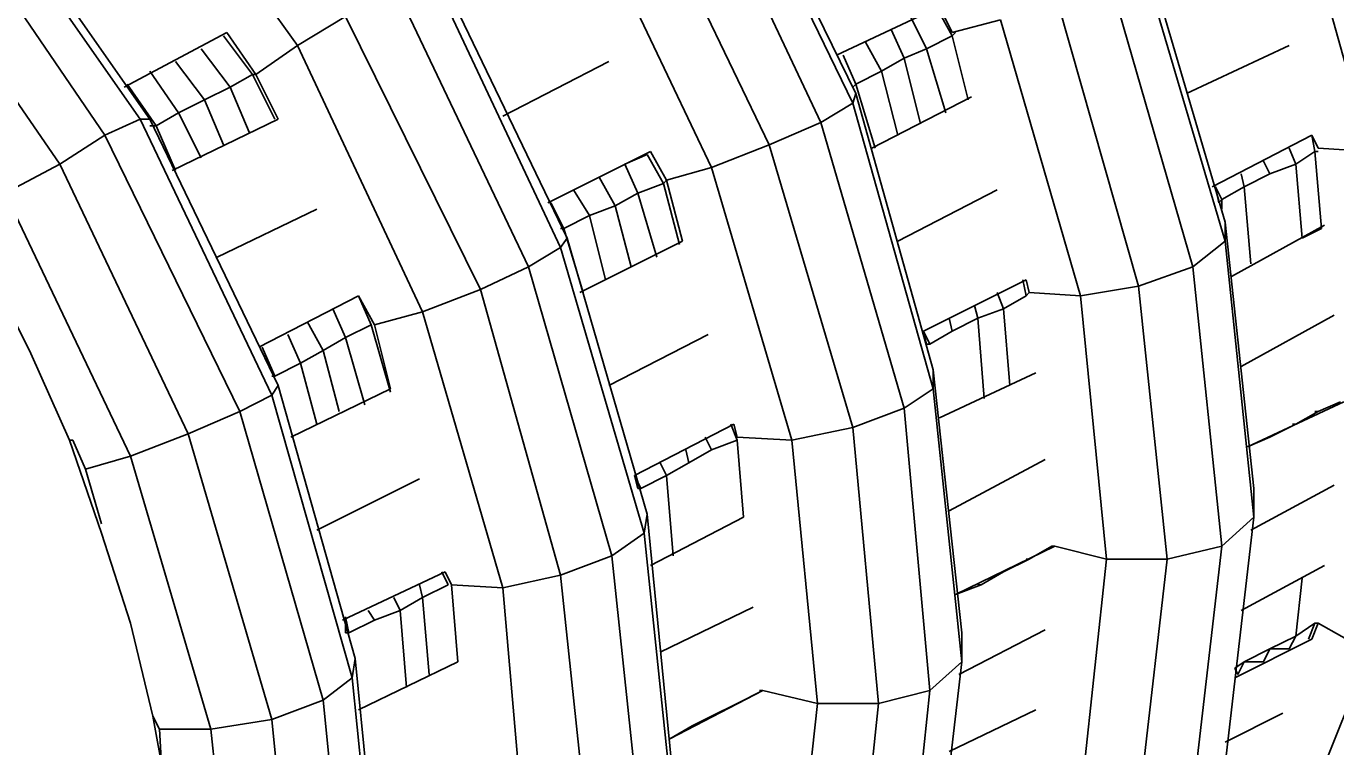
# Model space of a CAD drawing. Extents: x 636183 to 639890, y 299162 to 300538.
# Drawn here: x 636671.62 to 636685.89, y 299614.02 to 299621.88 of the extents above; entities that cross this region are included whole.
import ezdxf

# ---------------------------------------------------------------- set-up
doc = ezdxf.new("R2010")
doc.units = 0
doc.layers.add('Default', color=7, linetype='Continuous')

msp = doc.modelspace()

# ---------------------------------------------------------------- linework, layer by layer
at = {"layer": 'Default'}
for p, q in [((636674.578, 299621.666), (636672.759, 299624.22)), ((636680.629, 299621.037), (636679.195, 299624.01)), ((636679.265, 299624.01), (636680.664, 299621.142)), ((636680.28, 299620.827), (636678.845, 299623.87)), ((636671.011, 299623.52), (636672.864, 299620.862)), ((636679.72, 299620.582), (636678.286, 299623.555)), ((636685.421, 299623.52), (636686.261, 299620.512)), ((636670.626, 299623.415), (636672.48, 299620.687)), ((636672.969, 299620.862), (636671.185, 299623.415)), ((636677.726, 299623.205), (636679.09, 299620.337)), ((636671.99, 299620.372), (636670.136, 299623.065)), ((636684.687, 299619.742), (636683.812, 299622.716)), ((636683.777, 299622.611), (636684.687, 299619.533)), ((636677.446, 299619.463), (636676.047, 299622.436)), ((636677.516, 299619.568), (636676.152, 299622.401)), ((636683.427, 299622.401), (636684.337, 299619.253)), ((636675.663, 299622.261), (636677.097, 299619.253)), ((636681.574, 299622.086), (636680.454, 299621.561)), ((636681.714, 299621.771), (636681.539, 299622.086)), ((636681.714, 299621.806), (636681.574, 299622.086)), ((636683.742, 299619.043), (636682.868, 299622.121)), ((636674.578, 299621.666), (636675.103, 299621.981)), ((636675.103, 299621.981), (636676.572, 299619.008)), ((636681.259, 299621.981), (636681.434, 299621.631)), ((636682.238, 299621.946), (636681.714, 299621.806)), ((636682.238, 299621.946), (636683.113, 299618.938)), ((636672.689, 299621.212), (636673.809, 299621.806)), ((636673.809, 299621.806), (636674.124, 299621.351)), ((636681.189, 299621.526), (636681.049, 299621.841)), ((636681.749, 299621.806), (636681.714, 299621.771)), ((636681.714, 299621.771), (636681.749, 299621.806)), ((636674.089, 299621.351), (636673.774, 299621.771)), ((636674.124, 299621.351), (636674.578, 299621.666)), ((636675.942, 299618.763), (636674.578, 299621.666)), ((636680.769, 299621.701), (636680.944, 299621.386)), ((636681.434, 299621.631), (636681.714, 299621.771)), ((636681.888, 299621.072), (636681.714, 299621.771)), ((636685.386, 299621.666), (636684.267, 299621.142)), ((636673.529, 299621.631), (636673.844, 299621.212)), ((636680.664, 299621.246), (636680.524, 299621.561)), ((636680.944, 299621.386), (636681.189, 299621.526)), ((636681.189, 299621.526), (636681.434, 299621.631)), ((636681.189, 299621.526), (636681.364, 299620.827)), ((636681.434, 299621.631), (636681.644, 299620.932)), ((636672.969, 299621.386), (636673.284, 299620.932)), ((636673.564, 299621.072), (636673.249, 299621.491)), ((636677.971, 299621.491), (636676.817, 299620.897)), ((636680.944, 299621.386), (636680.664, 299621.246)), ((636681.119, 299620.687), (636680.944, 299621.386)), ((636673.039, 299620.792), (636672.724, 299621.246)), ((636673.844, 299621.212), (636674.089, 299621.351)), ((636674.124, 299621.351), (636674.089, 299621.351)), ((636674.089, 299621.351), (636674.124, 299621.351)), ((636674.333, 299620.862), (636674.089, 299621.351)), ((636674.124, 299621.351), (636674.368, 299620.862)), ((636680.629, 299621.212), (636680.664, 299621.246)), ((636680.664, 299621.246), (636680.874, 299620.547)), ((636673.844, 299621.212), (636673.564, 299621.072)), ((636674.054, 299620.722), (636673.844, 299621.212)), ((636680.664, 299621.142), (636680.629, 299621.037)), ((636680.664, 299621.142), (636681.504, 299618.133)), ((636680.839, 299620.547), (636681.923, 299621.107)), ((636673.284, 299620.932), (636673.564, 299621.072)), ((636673.564, 299621.072), (636673.774, 299620.582)), ((636680.28, 299620.827), (636680.629, 299621.037)), ((636681.504, 299617.924), (636680.629, 299621.037)), ((636672.48, 299620.687), (636672.864, 299620.862)), ((636672.864, 299620.862), (636674.298, 299617.854)), ((636672.864, 299620.862), (636672.969, 299620.862)), ((636674.368, 299617.959), (636672.969, 299620.862)), ((636673.284, 299620.932), (636673.039, 299620.792)), ((636674.368, 299620.862), (636673.214, 299620.302)), ((636673.529, 299620.442), (636673.284, 299620.932)), ((636679.72, 299620.582), (636680.28, 299620.827)), ((636681.189, 299617.714), (636680.28, 299620.827)), ((636671.99, 299620.372), (636672.48, 299620.687)), ((636672.48, 299620.687), (636673.949, 299617.679)), ((636672.969, 299620.792), (636673.039, 299620.792)), ((636673.039, 299620.792), (636673.249, 299620.302)), ((636684.547, 299620.127), (636685.631, 299620.687)), ((636685.701, 299620.547), (636685.631, 299620.687)), ((636685.631, 299620.687), (636685.666, 299620.512)), ((636685.666, 299620.512), (636685.631, 299620.687)), ((636677.306, 299619.952), (636678.426, 299620.512)), ((636678.426, 299620.512), (636678.601, 299620.197)), ((636679.09, 299620.337), (636679.72, 299620.582)), ((636680.629, 299617.504), (636679.72, 299620.582)), ((636685.456, 299620.372), (636685.386, 299620.547)), ((636685.456, 299620.372), (636685.666, 299620.512)), ((636685.666, 299620.512), (636685.736, 299619.673)), ((636685.701, 299620.512), (636685.666, 299620.512)), ((636685.666, 299620.512), (636685.701, 299620.512)), ((636686.261, 299620.512), (636685.701, 299620.547)), ((636671.395, 299620.057), (636671.99, 299620.372)), ((636673.389, 299617.434), (636671.99, 299620.372)), ((636678.391, 299620.477), (636678.146, 299620.372)), ((636678.146, 299620.372), (636678.286, 299620.057)), ((636678.566, 299620.162), (636678.391, 299620.477)), ((636685.106, 299620.407), (636685.176, 299620.267)), ((636685.176, 299620.267), (636685.456, 299620.372)), ((636685.526, 299619.568), (636685.456, 299620.372)), ((636678.041, 299619.917), (636677.866, 299620.232)), ((636679.09, 299620.337), (636678.601, 299620.197)), ((636679.09, 299620.337), (636679.965, 299617.364)), ((636684.862, 299620.267), (636684.896, 299620.127)), ((636684.896, 299620.127), (636685.176, 299620.267)), ((636677.586, 299620.092), (636677.761, 299619.812)), ((636678.286, 299620.057), (636678.566, 299620.162)), ((636678.601, 299620.197), (636678.566, 299620.162)), ((636678.566, 299620.162), (636678.601, 299620.197)), ((636678.741, 299619.498), (636678.566, 299620.162)), ((636678.775, 299619.533), (636678.601, 299620.197)), ((636681.119, 299619.533), (636682.203, 299620.092)), ((636684.582, 299620.127), (636684.617, 299619.952)), ((636684.652, 299619.987), (636684.582, 299620.127)), ((636684.896, 299620.127), (636684.652, 299619.987)), ((636684.896, 299620.127), (636684.966, 299619.288)), ((636671.395, 299620.057), (636672.759, 299617.189)), ((636677.341, 299619.952), (636677.481, 299619.673)), ((636678.041, 299619.917), (636678.286, 299620.057)), ((636678.286, 299620.057), (636678.496, 299619.358)), ((636684.617, 299619.952), (636684.652, 299619.987)), ((636684.652, 299619.987), (636684.652, 299619.882)), ((636673.704, 299619.358), (636674.788, 299619.882)), ((636677.481, 299619.673), (636677.761, 299619.812)), ((636677.761, 299619.812), (636678.041, 299619.917)), ((636677.761, 299619.812), (636677.936, 299619.113)), ((636678.216, 299619.253), (636678.041, 299619.917)), ((636677.481, 299619.673), (636677.446, 299619.673)), ((636677.691, 299618.973), (636677.481, 299619.673)), ((636685.001, 299616.839), (636684.687, 299619.742)), ((636684.687, 299619.533), (636684.687, 299619.742)), ((636684.757, 299619.148), (636685.771, 299619.707)), ((636685.736, 299619.673), (636685.526, 299619.568)), ((636677.516, 299619.568), (636677.446, 299619.463)), ((636677.446, 299619.463), (636677.516, 299619.568)), ((636678.391, 299616.56), (636677.516, 299619.568)), ((636678.775, 299619.533), (636677.656, 299618.973)), ((636684.337, 299619.253), (636684.687, 299619.533)), ((636684.687, 299619.533), (636685.001, 299616.525)), ((636677.097, 299619.253), (636677.446, 299619.463)), ((636678.356, 299616.35), (636677.446, 299619.463)), ((636671.185, 299619.288), (636671.675, 299618.308)), ((636676.572, 299619.008), (636677.097, 299619.253)), ((636677.097, 299619.253), (636678.006, 299616.105)), ((636684.337, 299619.253), (636683.742, 299619.043)), ((636684.337, 299619.253), (636684.652, 299616.21)), ((636681.399, 299618.553), (636682.518, 299619.113)), ((636682.518, 299618.938), (636682.483, 299619.113)), ((636682.553, 299618.973), (636682.518, 299619.113)), ((636675.243, 299618.938), (636674.158, 299618.378)), ((636675.243, 299618.938), (636675.418, 299618.623)), ((636675.383, 299618.623), (636675.243, 299618.938)), ((636676.572, 299619.008), (636675.942, 299618.763)), ((636676.572, 299619.008), (636677.446, 299615.895)), ((636682.203, 299618.973), (636682.273, 299618.798)), ((636682.273, 299618.798), (636682.518, 299618.938)), ((636682.553, 299618.973), (636682.518, 299618.938)), ((636682.518, 299618.938), (636682.553, 299618.973)), ((636683.113, 299618.938), (636682.553, 299618.973)), ((636683.113, 299618.938), (636683.742, 299619.043)), ((636683.113, 299618.938), (636683.393, 299616.07)), ((636684.057, 299616.07), (636683.742, 299619.043)), ((636674.963, 299618.798), (636675.103, 299618.483)), ((636681.958, 299618.833), (636681.993, 299618.693)), ((636681.993, 299618.693), (636682.273, 299618.798)), ((636682.273, 299618.798), (636682.343, 299617.959)), ((636674.858, 299618.343), (636674.683, 299618.658)), ((636675.418, 299618.623), (636675.942, 299618.763)), ((636675.942, 299618.763), (636676.817, 299615.755)), ((636681.679, 299618.693), (636681.714, 299618.553)), ((636681.714, 299618.553), (636681.679, 299618.693)), ((636681.993, 299618.693), (636681.714, 299618.553)), ((636682.063, 299617.819), (636681.993, 299618.693)), ((636685.876, 299618.728), (636684.862, 299618.169)), ((636674.473, 299618.518), (636674.613, 299618.203)), ((636675.103, 299618.483), (636675.383, 299618.623)), ((636675.593, 299617.889), (636675.383, 299618.623)), ((636675.383, 299618.623), (636675.383, 299618.623)), ((636675.593, 299617.924), (636675.418, 299618.623)), ((636677.971, 299617.959), (636679.055, 299618.518)), ((636681.399, 299618.553), (636681.434, 299618.413)), ((636681.469, 299618.413), (636681.399, 299618.553)), ((636681.714, 299618.553), (636681.469, 299618.413)), ((636674.333, 299618.064), (636674.194, 299618.378)), ((636674.858, 299618.343), (636675.103, 299618.483)), ((636675.103, 299618.483), (636675.313, 299617.749)), ((636681.434, 299618.413), (636681.469, 299618.413)), ((636671.675, 299618.308), (636672.095, 299617.364)), ((636674.613, 299618.203), (636674.858, 299618.343)), ((636674.858, 299618.343), (636675.033, 299617.679)), ((636674.613, 299618.203), (636674.333, 299618.064)), ((636674.788, 299617.539), (636674.613, 299618.203)), ((636681.504, 299618.133), (636681.819, 299615.265)), ((636681.504, 299618.133), (636681.504, 299617.924)), ((636682.623, 299618.099), (636681.574, 299617.609)), ((636674.298, 299618.064), (636674.333, 299618.064)), ((636674.298, 299617.854), (636674.368, 299617.959)), ((636675.208, 299614.986), (636674.368, 299617.959)), ((636673.949, 299617.679), (636674.298, 299617.854)), ((636674.298, 299617.854), (636675.173, 299614.776)), ((636674.508, 299617.399), (636675.593, 299617.924)), ((636681.189, 299617.714), (636681.504, 299617.924)), ((636681.819, 299614.951), (636681.504, 299617.924)), ((636673.389, 299617.434), (636673.949, 299617.679)), ((636673.949, 299617.679), (636674.858, 299614.531)), ((636680.629, 299617.504), (636681.189, 299617.714)), ((636681.469, 299614.636), (636681.189, 299617.714)), ((636684.931, 299617.294), (636685.981, 299617.784)), ((636685.456, 299617.539), (636685.701, 299617.679)), ((636685.701, 299617.679), (636685.666, 299617.679)), ((636685.701, 299617.679), (636685.946, 299617.784)), ((636678.251, 299616.979), (636679.335, 299617.539)), ((636679.3, 299617.539), (636679.37, 299617.364)), ((636679.37, 299617.364), (636679.3, 299617.539)), ((636679.335, 299617.539), (636679.37, 299617.399)), ((636685.176, 299617.399), (636685.456, 299617.539)), ((636685.456, 299617.539), (636685.421, 299617.539)), ((636672.759, 299617.189), (636673.389, 299617.434)), ((636674.298, 299614.321), (636673.389, 299617.434)), ((636679.09, 299617.259), (636679.02, 299617.399)), ((636679.965, 299617.364), (636679.37, 299617.399)), ((636679.965, 299617.364), (636680.629, 299617.504)), ((636680.909, 299614.496), (636680.629, 299617.504)), ((636684.931, 299617.294), (636685.176, 299617.399)), ((636685.176, 299617.399), (636685.176, 299617.399)), ((636672.095, 299617.364), (636672.445, 299616.35)), ((636672.13, 299617.364), (636672.095, 299617.364)), ((636672.095, 299617.364), (636672.13, 299617.364)), ((636672.27, 299617.049), (636672.13, 299617.364)), ((636678.81, 299617.259), (636678.845, 299617.119)), ((636678.845, 299617.119), (636679.09, 299617.259)), ((636679.09, 299617.259), (636679.37, 299617.364)), ((636679.37, 299617.364), (636679.44, 299616.525)), ((636679.37, 299617.364), (636679.37, 299617.364)), ((636680.244, 299614.496), (636679.965, 299617.364)), ((636672.759, 299617.189), (636672.27, 299617.049)), ((636672.759, 299617.189), (636673.634, 299614.216)), ((636678.531, 299617.119), (636678.601, 299616.979)), ((636678.601, 299616.979), (636678.845, 299617.119)), ((636681.679, 299616.595), (636682.728, 299617.154)), ((636672.27, 299617.049), (636672.445, 299616.455)), ((636674.788, 299616.385), (636675.907, 299616.944)), ((636678.251, 299616.979), (636678.286, 299616.839)), ((636678.321, 299616.839), (636678.251, 299616.979)), ((636678.601, 299616.979), (636678.321, 299616.839)), ((636678.601, 299616.979), (636678.671, 299616.105)), ((636678.286, 299616.839), (636678.321, 299616.839)), ((636685.876, 299616.874), (636684.966, 299616.385)), ((636685.001, 299616.525), (636685.001, 299616.839)), ((636678.391, 299616.56), (636678.356, 299616.35)), ((636678.356, 299616.35), (636678.391, 299616.56)), ((636678.671, 299613.691), (636678.391, 299616.56)), ((636678.426, 299616), (636679.44, 299616.525)), ((636684.652, 299616.21), (636685.001, 299616.525)), ((636685.001, 299616.525), (636684.687, 299613.831)), ((636672.445, 299616.35), (636672.759, 299615.37)), ((636678.006, 299616.105), (636678.356, 299616.35)), ((636678.671, 299613.342), (636678.356, 299616.35)), ((636677.446, 299615.895), (636678.006, 299616.105)), ((636678.006, 299616.105), (636678.321, 299613.097)), ((636682.833, 299616.21), (636681.749, 299615.685)), ((636682.553, 299616.07), (636682.798, 299616.21)), ((636682.798, 299616.21), (636682.798, 299616.21)), ((636682.833, 299616.21), (636682.798, 299616.21)), ((636682.798, 299616.21), (636682.833, 299616.21)), ((636682.833, 299616.21), (636682.833, 299616.21)), ((636683.393, 299616.07), (636682.833, 299616.21)), ((636684.652, 299616.21), (636684.057, 299616.07)), ((636684.337, 299613.482), (636684.652, 299616.21)), ((636682.553, 299616.07), (636682.273, 299615.93)), ((636682.553, 299616.07), (636682.518, 299616.07)), ((636683.113, 299613.447), (636683.393, 299616.07)), ((636683.393, 299616.07), (636684.057, 299616.07)), ((636684.057, 299616.07), (636683.742, 299613.342)), ((636684.862, 299615.51), (636685.771, 299616)), ((636675.068, 299615.405), (636676.187, 299615.93)), ((636676.222, 299615.79), (636676.152, 299615.93)), ((636676.257, 299615.79), (636676.187, 299615.93)), ((636676.817, 299615.755), (636677.446, 299615.895)), ((636677.446, 299615.895), (636677.761, 299612.922)), ((636682.273, 299615.93), (636682.028, 299615.79)), ((636682.273, 299615.93), (636682.273, 299615.93)), ((636685.526, 299615.86), (636685.456, 299615.23)), ((636675.907, 299615.79), (636675.942, 299615.65)), ((636675.942, 299615.65), (636676.222, 299615.79)), ((636676.222, 299615.79), (636676.222, 299615.79)), ((636676.327, 299614.951), (636676.257, 299615.79)), ((636676.257, 299615.79), (636676.817, 299615.755)), ((636676.817, 299615.755), (636677.062, 299612.922)), ((636682.028, 299615.79), (636681.749, 299615.685)), ((636681.993, 299615.79), (636682.028, 299615.79)), ((636682.028, 299615.79), (636681.993, 299615.79)), ((636675.628, 299615.65), (636675.698, 299615.51)), ((636675.698, 299615.51), (636675.942, 299615.65)), ((636675.942, 299615.65), (636676.012, 299614.811)), ((636679.545, 299615.545), (636678.531, 299615.056)), ((636673.004, 299614.356), (636672.759, 299615.37)), ((636675.103, 299615.44), (636675.103, 299615.265)), ((636675.138, 299615.265), (636675.103, 299615.44)), ((636675.418, 299615.405), (636675.138, 299615.265)), ((636675.348, 299615.51), (636675.418, 299615.405)), ((636675.418, 299615.405), (636675.348, 299615.51)), ((636675.698, 299615.51), (636675.418, 299615.405)), ((636675.767, 299614.671), (636675.698, 299615.51)), ((636685.456, 299615.23), (636685.666, 299615.37)), ((636685.596, 299615.195), (636685.666, 299615.37)), ((636685.666, 299615.37), (636685.596, 299615.195)), ((636685.701, 299615.37), (636685.631, 299615.195)), ((636685.666, 299615.37), (636685.701, 299615.37)), ((636686.261, 299615.056), (636685.701, 299615.37)), ((636675.103, 299615.265), (636675.138, 299615.265)), ((636681.784, 299614.811), (636682.728, 299615.3)), ((636681.819, 299615.265), (636681.819, 299614.951)), ((636685.456, 299615.23), (636685.176, 299615.09)), ((636685.386, 299615.09), (636685.456, 299615.23)), ((636685.631, 299615.195), (636684.792, 299614.776)), ((636685.176, 299615.09), (636684.896, 299614.951)), ((636685.106, 299614.951), (636685.176, 299615.09)), ((636685.176, 299615.09), (636685.386, 299615.09)), ((636675.173, 299614.776), (636675.208, 299614.986)), ((636675.488, 299612.117), (636675.208, 299614.986)), ((636675.243, 299614.426), (636676.327, 299614.951)), ((636681.819, 299614.951), (636681.469, 299614.636)), ((636681.819, 299614.951), (636681.504, 299612.257)), ((636684.896, 299614.951), (636684.792, 299614.881)), ((636684.827, 299614.811), (636684.896, 299614.951)), ((636684.896, 299614.951), (636685.106, 299614.951)), ((636685.421, 299612.957), (636686.261, 299615.056)), ((636684.792, 299614.881), (636684.827, 299614.811)), ((636674.858, 299614.531), (636675.173, 299614.776)), ((636675.173, 299614.776), (636675.488, 299611.768)), ((636674.298, 299614.321), (636674.858, 299614.531)), ((636674.858, 299614.531), (636675.173, 299611.488)), ((636678.636, 299614.111), (636679.65, 299614.636)), ((636679.37, 299614.496), (636679.65, 299614.636)), ((636679.615, 299614.636), (636679.65, 299614.636)), ((636679.65, 299614.636), (636679.615, 299614.636)), ((636679.65, 299614.636), (636680.244, 299614.496)), ((636679.65, 299614.636), (636679.65, 299614.636)), ((636679.65, 299614.636), (636679.65, 299614.636)), ((636681.469, 299614.636), (636680.909, 299614.496)), ((636681.189, 299611.908), (636681.469, 299614.636)), ((636679.09, 299614.356), (636679.37, 299614.496)), ((636679.37, 299614.496), (636679.37, 299614.496)), ((636679.965, 299611.873), (636680.244, 299614.496)), ((636680.909, 299614.496), (636680.244, 299614.496)), ((636680.909, 299614.496), (636680.629, 299611.803)), ((636682.623, 299614.426), (636681.679, 299613.971)), ((636684.687, 299614.076), (636685.316, 299614.391)), ((636673.179, 299613.377), (636673.004, 299614.356)), ((636673.004, 299614.356), (636673.004, 299614.356)), ((636673.074, 299614.216), (636673.004, 299614.356)), ((636673.634, 299614.216), (636674.298, 299614.321)), ((636674.613, 299611.313), (636674.298, 299614.321)), ((636678.636, 299614.111), (636678.88, 299614.251)), ((636678.88, 299614.251), (636678.845, 299614.216)), ((636678.88, 299614.251), (636679.09, 299614.356)), ((636679.09, 299614.356), (636679.09, 299614.356)), ((636673.074, 299614.216), (636673.109, 299613.621)), ((636673.634, 299614.216), (636673.074, 299614.216)), ((636673.634, 299614.216), (636673.949, 299611.313))]:
    msp.add_line(p, q, dxfattribs=at)

doc.saveas('drawing.dxf')
